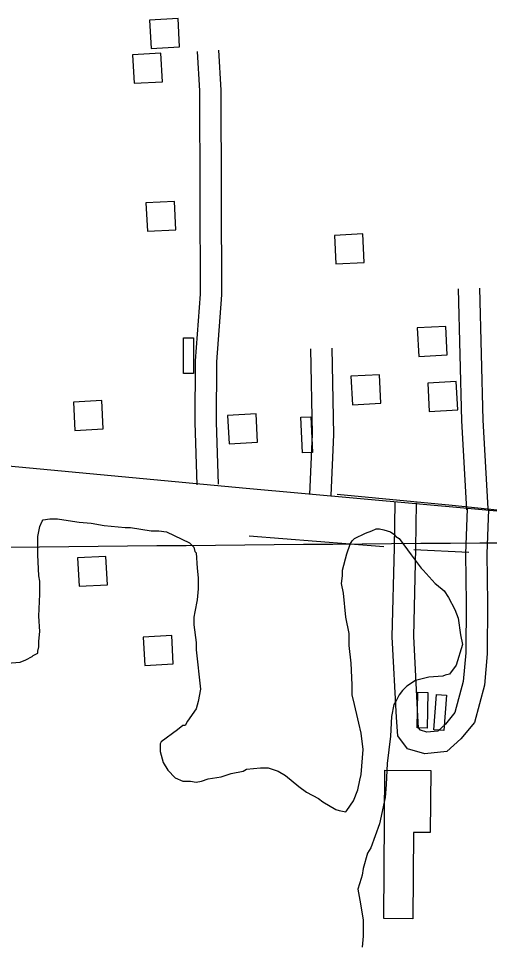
# Model space of a CAD drawing. Extents: x 3715084 to 3753216, y 488173 to 513963.
# Drawn here: x 3749373 to 3750035, y 499477 to 500781 of the extents above; entities that cross this region are included whole.
import ezdxf

# ---------------------------------------------------------------- set-up
doc = ezdxf.new("R2010")
doc.units = 0
for name, color, linetype in [('V-BLDG-OTLN', 7, 'Continuous'), ('V-GRID-MAJR', 7, 'Continuous'), ('V-ROAD-CNTR', 7, 'Continuous'), ('V-SITE-VEGE', 7, 'Continuous'), ('V-TOPO-SHOR', 7, 'Continuous')]:
    doc.layers.add(name, color=color, linetype=linetype)

msp = doc.modelspace()

# ---------------------------------------------------------------- linework, layer by layer
at = {"layer": 'V-BLDG-OTLN'}
for points in [[(3749559.094, 500738.951), (3749599.036, 500741.117), (3749596.869, 500781.059), (3749556.9280000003, 500778.892)], [(3749535.002, 500690.132), (3749574.944, 500692.298), (3749572.7770000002, 500732.24), (3749532.836, 500730.07300000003)], [(3749553.933, 500482.009), (3749593.875, 500484.175), (3749591.708, 500524.117), (3749551.767, 500521.95)], [(3749818.81, 500436.212), (3749858.752, 500438.378), (3749856.585, 500478.32), (3749816.644, 500476.153)], [(3749935.452, 500306.211), (3749975.394, 500308.37700000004), (3749973.227, 500348.319), (3749933.286, 500346.152)], [(3749604.782, 500282.16000000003), (3749604.465, 500332.159), (3749618.465, 500332.24700000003), (3749618.782, 500282.248)], [(3749842.198, 500238.359), (3749882.14, 500240.525), (3749879.973, 500280.467), (3749840.032, 500278.3)], [(3749950.181, 500228.874), (3749990.123, 500231.04000000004), (3749987.9560000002, 500270.982), (3749948.015, 500268.815)], [(3749451.887, 500202.142), (3749491.829, 500204.308), (3749489.662, 500244.25), (3749449.721, 500242.083)], [(3749668.742, 500183.346), (3749708.684, 500185.512), (3749706.517, 500225.454), (3749666.576, 500223.287)], [(3749771.985, 500170.62700000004), (3749769.738, 500220.577), (3749783.723, 500221.206), (3749785.971, 500171.257)], [(3749495.577, 500025.206), (3749455.6350000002, 500023.04000000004), (3749457.802, 499983.098), (3749497.744, 499985.265)], [(3749588.042, 499913.94800000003), (3749548.1, 499911.782), (3749550.267, 499871.84), (3749590.2090000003, 499874.007)], [(3749933.117, 499784.21), (3749934.151, 499834.199), (3749948.148, 499833.91000000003), (3749947.115, 499783.92)], [(3749956.71, 499781.32300000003), (3749960.39, 499831.188), (3749974.352, 499830.157), (3749970.6720000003, 499780.293)], [(3749886.3680000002, 499516.13), (3749887.71, 499724.637), (3749952.062, 499724.223), (3749951.5, 499636.846), (3749927.95, 499636.99700000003), (3749927.173, 499515.868)]]:
    msp.add_lwpolyline(points, close=True, dxfattribs=at)
at = {"layer": 'V-GRID-MAJR'}
msp.add_spline([(3719277.161, 499651.167), (3724559.356, 499715.322), (3729841.541, 499780.245), (3735123.717, 499845.93700000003), (3740405.883, 499912.396), (3745688.039, 499979.624), (3750970.185, 500047.621), (3750970.186, 500047.621)], degree=3, dxfattribs=at)
at = {"layer": 'V-ROAD-CNTR'}
for points in [[(3749624.02871283, 500125.55472277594), (3749621.1227186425, 500213.21854744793), (3749621.2487183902, 500299.7703743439), (3749628.562703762, 500393.72518643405), (3749628.1117046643, 500533.47690693), (3749627.56370576, 500679.59661468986), (3749624.1067126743, 500734.5955046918)], [(3749654.0126528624, 500126.54872078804), (3749651.122658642, 500213.6945464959), (3749651.246658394, 500298.58237672), (3749658.566643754, 500392.6071886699), (3749658.111644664, 500533.5809067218), (3749657.5596457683, 500680.59461269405), (3749654.046652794, 500736.4775009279)], [(3750002.8779551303, 500090.75779236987), (3749995.8359692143, 500215.49954288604), (3749991.018978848, 500401.218171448)], [(3750032.8298952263, 500092.44778899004), (3750025.8139092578, 500216.7335404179), (3750021.008918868, 500401.99616989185)], [(3746608.335744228, 500317.07933972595), (3746840.195280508, 500325.36132316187), (3747049.587861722, 500334.094305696), (3747236.945487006, 500330.8883121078), (3747395.095170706, 500320.36733314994), (3747648.790663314, 500300.22737343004), (3747931.5180978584, 500273.06742774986), (3748229.9835009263, 500246.283481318), (3749003.0319548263, 500181.02061184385), (3749358.1742445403, 500152.5366688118), (3749692.470575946, 500121.01173186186), (3750091.956776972, 500084.90480407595), (3750181.9065970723, 500072.8328282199), (3750295.0963706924, 500054.859864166), (3750424.118112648, 500017.92793803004), (3750612.1417366, 499936.44710099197), (3750814.785331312, 499840.716292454), (3750948.47606393, 499783.7444063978), (3750970.5420197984, 499775.73142242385)], [(3749782.086396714, 500112.2147494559), (3749785.8043892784, 500197.03357981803), (3749783.576393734, 500317.015339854)], [(3749812.05833677, 500110.90075208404), (3749815.8163292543, 500196.65558057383), (3749813.5703337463, 500317.573338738)], [(3750033.183894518, 500091.0997916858), (3750031.216898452, 500028.5829167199), (3750031.8648971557, 499959.5640547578), (3750031.385898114, 499888.38219712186), (3750027.5409058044, 499844.254285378), (3750013.451933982, 499791.61239066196), (3749994.5719717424, 499768.79343629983), (3749974.927011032, 499750.800472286), (3749943.974072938, 499747.51647885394), (3749919.6801215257, 499754.8574641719), (3749905.765149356, 499773.08642771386), (3749904.087152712, 499798.6423766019), (3749898.16816455, 499912.18014952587), (3749901.43815801, 500037.4808989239), (3749902.30815627, 500100.895772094)], [(3750003.1979544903, 500092.04378979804), (3750001.2129584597, 500028.91291605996), (3750001.864957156, 499959.52405483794), (3750001.3939580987, 499889.78819431), (3749997.8829651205, 499849.4742749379), (3749986.163988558, 499805.69236250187), (3749972.780015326, 499789.515394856), (3749961.945036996, 499779.590414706), (3749946.8440671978, 499777.9884179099), (3749937.642085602, 499780.7694123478), (3749935.107090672, 499784.09040570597), (3749934.035092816, 499800.4063730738), (3749928.1881045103, 499912.570148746), (3749931.432098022, 500036.88290012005), (3749932.3060962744, 500100.483772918)]]:
    msp.add_lwpolyline(points, dxfattribs=at)
at = {"layer": 'V-SITE-VEGE'}
for p, q in [((3749399.611, 500053.282), (3749402.683, 500067.102)), ((3749402.683, 500067.102), (3749405.755, 500074.78000000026)), ((3749405.755, 500074.78000000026), (3749407.291, 500076.3160000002)), ((3749407.291, 500076.316), (3749416.503, 500077.85200000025)), ((3749416.503, 500077.85200000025), (3749427.253, 500077.85200000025)), ((3749427.253, 500077.85200000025), (3749436.467, 500076.316)), ((3749436.467, 500076.316), (3749457.967, 500073.244)), ((3749457.967, 500073.244), (3749474.858, 500071.7080000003)), ((3749474.858, 500071.7080000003), (3749493.286, 500068.63800000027)), ((3749493.286, 500068.63800000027), (3749522.464, 500065.566)), ((3749399.611, 500027.17600000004), (3749399.611, 500053.282)), ((3749522.464, 500065.566), (3749530.142, 500065.566)), ((3749530.142, 500065.566), (3749559.3200000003, 500060.9580000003)), ((3749559.3200000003, 500060.958), (3749570.0700000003, 500060.958)), ((3749570.0700000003, 500060.958), (3749580.8200000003, 500059.422)), ((3749580.8200000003, 500059.422), (3749613.068, 500044.066)), ((3749844.953, 500050.208), (3749860.31, 500057.886)), ((3749860.31, 500057.886), (3749869.524, 500060.958)), ((3749869.524, 500060.958), (3749875.666, 500064.028)), ((3749875.666, 500064.028), (3749880.272, 500064.028)), ((3749880.272, 500064.028), (3749886.416, 500062.492)), ((3749886.416, 500062.492), (3749895.63, 500059.422)), ((3749895.63, 500059.422), (3749900.236, 500056.35000000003)), ((3749900.236, 500056.35000000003), (3749903.308, 500053.278)), ((3749903.308, 500053.278), (3749907.914, 500050.208)), ((3749613.068, 500044.066), (3749619.214, 500037.924)), ((3749834.203, 500028.7080000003), (3749838.813, 500042.53)), ((3749838.813, 500042.53), (3749841.881, 500047.136)), ((3749841.881, 500047.136), (3749844.953, 500050.208)), ((3749907.914, 500050.208), (3749924.806, 500027.172)), ((3749401.147, 499997.996), (3749399.611, 500027.17600000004)), ((3749619.214, 500037.924), (3749620.7460000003, 500031.78000000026)), ((3749620.7460000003, 500031.78000000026), (3749622.282, 500030.246)), ((3749622.282, 500030.246), (3749623.818, 500008.7460000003)), ((3749828.061, 500005.67400000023), (3749834.203, 500028.7080000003)), ((3749924.806, 500027.172), (3749938.628, 500008.744)), ((3749623.818, 500008.7460000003), (3749625.3540000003, 499994.924)), ((3749828.061, 499997.996), (3749828.061, 500005.67400000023)), ((3749938.628, 500008.74400000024), (3749941.698, 500005.67200000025)), ((3749941.698, 500005.67200000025), (3749958.592, 499987.244)), ((3749402.683, 499990.318), (3749401.147, 499997.996)), ((3749402.683, 499971.89), (3749402.683, 499990.318)), ((3749625.3540000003, 499994.924), (3749625.3540000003, 499979.568)), ((3749826.5270000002, 499987.244), (3749828.061, 499997.996)), ((3749625.3540000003, 499979.568), (3749623.818, 499964.21)), ((3749829.595, 499973.424), (3749826.5270000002, 499987.244)), ((3749958.592, 499987.244), (3749960.128, 499985.7080000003)), ((3749960.128, 499985.7080000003), (3749970.878, 499976.494)), ((3749970.878, 499976.494), (3749977.02, 499967.28)), ((3749401.147, 499941.17600000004), (3749402.683, 499971.89)), ((3749623.818, 499964.21), (3749620.7460000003, 499947.318)), ((3749832.667, 499939.64000000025), (3749829.595, 499973.424)), ((3749977.02, 499967.28), (3749986.234, 499950.38800000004)), ((3749986.234, 499950.38800000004), (3749990.84, 499938.102)), ((3749402.683, 499919.6800000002), (3749401.147, 499941.17600000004)), ((3749620.7460000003, 499947.318), (3749619.21, 499939.64000000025)), ((3749619.21, 499939.64000000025), (3749619.21, 499928.89)), ((3749837.275, 499916.6040000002), (3749832.667, 499939.64000000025)), ((3749990.84, 499938.102), (3749993.912, 499915.068)), ((3749619.21, 499928.89), (3749622.282, 499904.32300000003)), ((3749401.147, 499905.85600000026), (3749402.683, 499919.6800000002)), ((3749837.275, 499899.71200000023), (3749837.275, 499916.6040000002)), ((3749993.912, 499915.068), (3749996.984, 499901.246)), ((3749399.611, 499892.037), (3749401.147, 499898.17600000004)), ((3749401.147, 499898.17600000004), (3749401.147, 499905.85600000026)), ((3749622.282, 499904.32300000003), (3749622.282, 499893.571)), ((3749840.345, 499875.143), (3749837.275, 499899.71200000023)), ((3749996.984, 499901.246), (3749987.77, 499872.071)), ((3749382.719, 499879.7510000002), (3749391.933, 499884.359)), ((3749391.933, 499884.359), (3749393.469, 499885.89500000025)), ((3749393.469, 499885.895), (3749399.611, 499888.963)), ((3749399.611, 499888.963), (3749399.611, 499892.037)), ((3749622.282, 499893.571), (3749628.424, 499838.287)), ((3749356.611, 499875.145), (3749375.043, 499876.681)), ((3749375.043, 499876.6810000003), (3749382.719, 499879.7510000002)), ((3749841.881, 499844.429), (3749840.345, 499875.143)), ((3749987.77, 499872.071), (3749978.556, 499859.78500000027)), ((3749972.412, 499858.24700000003), (3749969.342, 499856.7130000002)), ((3749978.556, 499859.78500000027), (3749972.412, 499858.24700000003)), ((3749930.948, 499850.571), (3749918.664, 499842.8930000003)), ((3749949.378, 499855.179), (3749930.948, 499850.571)), ((3749969.342, 499856.7130000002), (3749949.378, 499855.17900000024)), ((3749628.424, 499838.287), (3749625.352, 499821.395)), ((3749841.881, 499830.60700000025), (3749841.881, 499844.429)), ((3749912.52, 499836.7510000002), (3749907.914, 499830.60700000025)), ((3749918.664, 499842.893), (3749912.52, 499836.7510000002)), ((3749625.352, 499821.395), (3749622.282, 499810.64500000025)), ((3749844.953, 499816.78700000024), (3749841.881, 499830.60700000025)), ((3749903.306, 499821.393), (3749900.236, 499816.78700000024)), ((3749907.914, 499830.60700000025), (3749903.306, 499821.393)), ((3749622.282, 499810.64500000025), (3749609.9960000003, 499793.75300000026)), ((3749849.558, 499796.82300000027), (3749844.953, 499816.78700000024)), ((3749900.236, 499816.78700000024), (3749897.164, 499799.895)), ((3749609.9960000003, 499793.75300000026), (3749606.924, 499787.60900000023)), ((3749851.094, 499790.67900000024), (3749849.558, 499796.82300000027)), ((3749897.164, 499799.895), (3749895.628, 499772.251)), ((3749596.174, 499781.467), (3749573.1380000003, 499764.575)), ((3749603.856, 499787.60900000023), (3749596.174, 499781.467)), ((3749606.924, 499787.60900000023), (3749603.856, 499787.60900000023)), ((3749854.166, 499776.859), (3749851.094, 499790.67900000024)), ((3749857.236, 499753.82300000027), (3749854.166, 499776.859)), ((3749895.628, 499772.251), (3749891.02, 499733.86100000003)), ((3749573.1380000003, 499764.575), (3749571.6040000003, 499761.503)), ((3749571.6040000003, 499761.503), (3749571.6040000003, 499750.75300000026)), ((3749854.164, 499718.503), (3749857.236, 499753.82300000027)), ((3749571.6040000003, 499750.75300000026), (3749576.21, 499735.397)), ((3749576.21, 499735.397), (3749582.356, 499724.64700000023)), ((3749692.921, 499726.183), (3749712.883, 499727.719)), ((3749712.883, 499727.7190000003), (3749723.633, 499727.7190000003)), ((3749723.633, 499727.7190000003), (3749737.455, 499723.11100000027)), ((3749891.02, 499733.86100000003), (3749889.484, 499704.68300000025)), ((3749582.356, 499724.64700000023), (3749593.1040000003, 499713.897)), ((3749639.174, 499712.363), (3749657.599, 499715.433)), ((3749657.599, 499715.433), (3749671.421, 499720.041)), ((3749671.421, 499720.041), (3749688.313, 499723.11100000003)), ((3749688.313, 499723.11100000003), (3749692.921, 499726.183)), ((3749737.455, 499723.11100000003), (3749748.205, 499716.969)), ((3749748.205, 499716.969), (3749766.633, 499701.61100000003)), ((3749852.63, 499710.82500000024), (3749854.164, 499718.503)), ((3749593.1040000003, 499713.897), (3749603.852, 499709.291)), ((3749603.852, 499709.291), (3749614.602, 499709.291)), ((3749614.602, 499709.291), (3749622.2800000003, 499707.75500000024)), ((3749622.2800000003, 499707.75500000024), (3749629.96, 499709.291)), ((3749629.96, 499709.291), (3749639.174, 499712.363)), ((3749766.633, 499701.61100000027), (3749777.383, 499693.93400000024)), ((3749849.558, 499697.006), (3749852.63, 499710.82500000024)), ((3749889.484, 499704.68300000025), (3749887.95, 499686.256)), ((3749777.383, 499693.934), (3749794.275, 499684.72000000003)), ((3749843.414, 499681.6480000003), (3749849.558, 499697.006)), ((3749794.275, 499684.72000000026), (3749800.417, 499680.114)), ((3749800.417, 499680.114), (3749818.845, 499669.364)), ((3749834.201, 499667.82800000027), (3749843.414, 499681.6480000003)), ((3749887.95, 499686.256), (3749880.27, 499649.4)), ((3749818.845, 499669.364), (3749823.455, 499667.82800000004)), ((3749823.455, 499667.82800000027), (3749832.667, 499666.292)), ((3749832.667, 499666.292), (3749834.201, 499667.82800000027)), ((3749880.27, 499649.4), (3749867.986, 499615.6160000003)), ((3749867.986, 499615.6160000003), (3749863.378, 499607.936)), ((3749863.378, 499607.936), (3749857.236, 499586.436)), ((3749857.236, 499586.436), (3749855.7, 499577.222)), ((3749854.164, 499572.6160000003), (3749849.556, 499557.26)), ((3749855.7, 499577.222), (3749854.164, 499572.6160000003)), ((3749849.556, 499557.26), (3749852.628, 499541.902)), ((3749852.628, 499541.902), (3749857.234, 499514.26)), ((3749857.234, 499514.26), (3749857.234, 499491.227)), ((3749857.234, 499491.227), (3749855.7, 499475.869))]:
    msp.add_line(p, q, dxfattribs=at)
at = {"layer": 'V-TOPO-SHOR'}
for p, q in [((3749697.091885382, 500054.2359943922), (3749885.9908888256, 500038.81566758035)), ((3749928.3967875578, 500034.9605858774), (3750005.498421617, 500031.1055041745))]:
    msp.add_line(p, q, dxfattribs=at)
msp.add_lwpolyline([(3750167.4118531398, 500077.36648460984), (3749982.3679313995, 500096.6418931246), (3749820.4544998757, 500112.0622199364)], dxfattribs=at)

doc.saveas('drawing.dxf')
